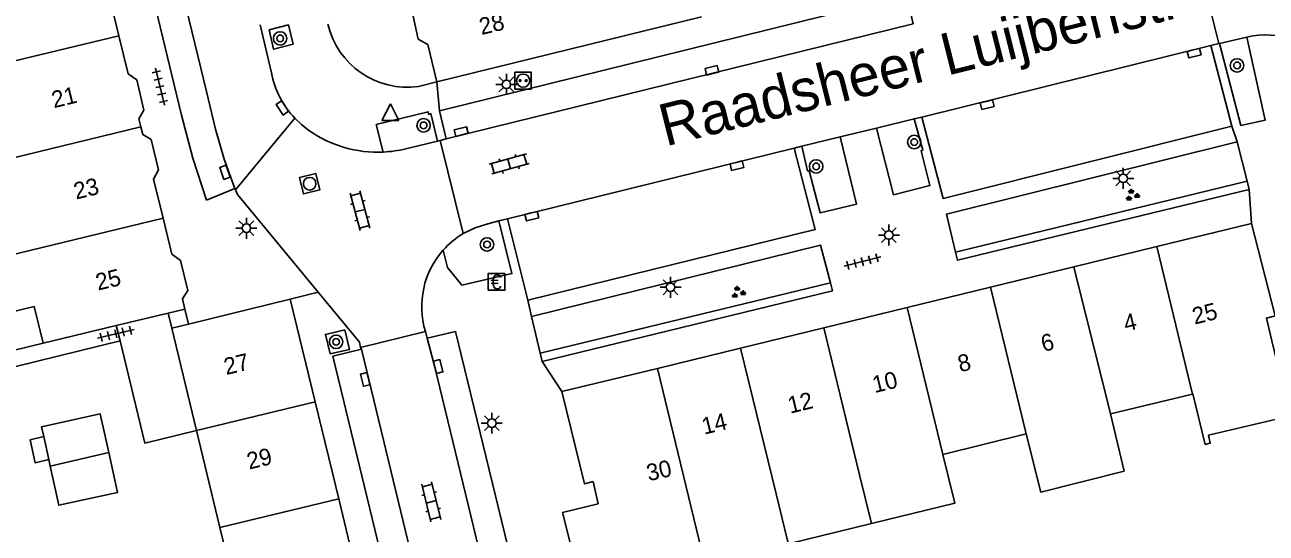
# Model space of a CAD drawing. Extents: x 132998 to 136004, y 396998 to 398512.
# Drawn here: x 133834.3 to 133908.2, y 397310.1 to 397340.3 of the extents above; entities that cross this region are included whole.
import ezdxf

# ---------------------------------------------------------------- set-up
doc = ezdxf.new("R2010")
doc.units = 0
for name, color, linetype in [('gg-afsc-erfafscheiding', 7, 'Continuous'), ('gg-afsc-muur', 7, 'Continuous'), ('gg-anno-huisnummerreeks BGT', 7, 'Continuous'), ('gg-anno-openbare ruimte label', 7, 'Continuous'), ('gg-bbg-gedigitaliseerde bebouwing', 7, 'Continuous'), ('gg-bbg-gedigitaliseerde bijgebouw', 7, 'Continuous'), ('gg-bbg-hoofdgebouw', 7, 'Continuous'), ('gg-bbg-luifel en loopbrug', 7, 'Continuous'), ('gg-bbg-tussenscheiding', 7, 'Continuous'), ('gg-knt-verharding', 7, 'Continuous'), ('gg-knt-verharding nz', 7, 'Continuous'), ('gt-grn-groengrens', 7, 'Continuous'), ('gt-grn-weggrens', 7, 'Continuous'), ('gt-symb-betaalautomaat', 7, 'Continuous'), ('gt-symb-boom', 7, 'Continuous'), ('gt-symb-groenvak', 7, 'Continuous'), ('gt-symb-klinker verharding', 7, 'Continuous'), ('gt-symb-kolk', 7, 'Continuous'), ('gt-symb-laadpunt elektrisch vervoer', 7, 'Continuous'), ('gt-symb-lichtmast', 7, 'Continuous'), ('gt-symb-rioolschacht', 7, 'Continuous'), ('gt-symb-tegel verharding', 7, 'Continuous'), ('gt-symb-waterafsluiter', 7, 'Continuous')]:
    doc.layers.add(name, color=color, linetype=linetype)

# ---------------------------------------------------------------- blocks, each defined once
blk = doc.blocks.new('gt0-LMAST')
at = {"layer": 'gt-symb-lichtmast'}
for p, q in [((-0.182, 0.173), (-0.447, 0.438)), ((-0.005, 0.246), (-0.005, 0.621)), ((0.172, 0.173), (0.437, 0.438)), ((-0.255, -0.004), (-0.63, -0.004)), ((-0.182, -0.181), (-0.447, -0.446)), ((-0.005, -0.254), (-0.005, -0.629)), ((0.437, -0.446), (0.172, -0.181)), ((0.245, -0.004), (0.62, -0.004))]:
    blk.add_line(p, q, dxfattribs=at)
blk.add_circle((-0.005, -0.004), 0.25, dxfattribs=at)
blk = doc.blocks.new('gt0-KOLK')
at = {"layer": 'gt-symb-kolk'}
blk.add_lwpolyline([(0, 0), (0.375, 0), (0.375, 0.4), (-0.375, 0.4), (-0.375, 0), (0, 0)], dxfattribs=at)
blk = doc.blocks.new('gt0-GRVAK')
at = {"layer": 'gt-symb-groenvak'}
for p, q in [((-0.11, 0.189), (-0.228, 0.24)), ((-0.182, 0.153), (0.088, 0.153)), ((-0.091, 0.211), (-0.156, 0.322)), ((-0.047, 0.214), (-0.047, 0.393)), ((-0.004, 0.211), (0.061, 0.322)), ((0.015, 0.189), (0.133, 0.24)), ((0.262, -0.052), (0.197, 0.059)), ((0.305, -0.049), (0.305, 0.13)), ((0.349, -0.052), (0.414, 0.059)), ((-0.245, -0.228), (-0.363, -0.177)), ((-0.318, -0.264), (-0.047, -0.264)), ((-0.226, -0.206), (-0.291, -0.095)), ((-0.183, -0.203), (-0.183, -0.024)), ((-0.139, -0.206), (-0.074, -0.095)), ((-0.12, -0.228), (-0.002, -0.177)), ((0.243, -0.074), (0.125, -0.023)), ((0.17, -0.11), (0.441, -0.11)), ((0.368, -0.074), (0.486, -0.023))]:
    blk.add_line(p, q, dxfattribs=at)
blk = doc.blocks.new('gt0-BOOM')
at = {"layer": 'gt-symb-boom'}
for radius in [0.4, 0.2]:
    blk.add_circle((0, 0), radius, dxfattribs=at)
blk = doc.blocks.new('gt0-LEV')
at = {"layer": 'gt-symb-laadpunt elektrisch vervoer'}
blk.add_lwpolyline([(-0.486, 0.501), (0.486, 0.501), (0.486, -0.499), (-0.486, -0.499)], close=True, dxfattribs=at)
for centre, radius in [((0, 0), 0.393), ((-0.186, 0), 0.0566), ((0.186, 0), 0.0566)]:
    blk.add_circle(centre, radius, dxfattribs=at)
blk = doc.blocks.new('gt0-BA')
at = {"layer": 'gt-symb-betaalautomaat'}
blk.add_lwpolyline([(-0.498, -0.507), (0.502, -0.507), (0.502, 0.493), (-0.498, 0.493)], close=True, dxfattribs=at)
blk.add_text('€', height=0.9, dxfattribs=at).set_placement((-0.357, -0.457))
blk = doc.blocks.new('gt0-KL1')
at = {"layer": 'gt-symb-klinker verharding'}
for p, q in [((-1.15, 0.3), (1.15, 0.3)), ((-1, -0.3), (-1, 0.3)), ((-0.5, 0.3), (-0.5, 0.45)), ((0, -0.3), (0, 0.3)), ((0.5, 0.3), (0.5, 0.45)), ((1, -0.3), (1, 0.3)), ((-1.15, -0.3), (1.15, -0.3)), ((-0.5, -0.45), (-0.5, -0.3)), ((0.5, -0.45), (0.5, -0.3))]:
    blk.add_line(p, q, dxfattribs=at)
blk = doc.blocks.new('gt0-WAFSL')
at = {"layer": 'gt-symb-waterafsluiter'}
for p, q in [((-0.5, -0.333), (0, 0.667)), ((0, 0.667), (0.5, -0.333)), ((0.5, -0.333), (-0.5, -0.333))]:
    blk.add_line(p, q, dxfattribs=at)
blk = doc.blocks.new('gt0-RS')
at = {"layer": 'gt-symb-rioolschacht'}
blk.add_lwpolyline([(-0.5, -0.5), (0.5, -0.5), (0.5, 0.5), (-0.5, 0.5)], close=True, dxfattribs=at)
blk.add_circle((0, 0), 0.375, dxfattribs=at)
blk = doc.blocks.new('gt0-TEG1')
at = {"layer": 'gt-symb-tegel verharding'}
for p, q in [((-1.125, 0), (1.125, 0)), ((-0.9, -0.25), (-0.9, 0.25)), ((-0.45, -0.25), (-0.45, 0.25)), ((0, -0.25), (0, 0.25)), ((0.45, -0.25), (0.45, 0.25)), ((0.9, -0.25), (0.9, 0.25))]:
    blk.add_line(p, q, dxfattribs=at)

msp = doc.modelspace()

# ---------------------------------------------------------------- linework, layer by layer
at = {"layer": 'gg-afsc-erfafscheiding'}
for p, q in [((133843.83, 397323.41), (133844.048, 397322.512)), ((133839.967, 397321.509), (133818.854, 397316.32)), ((133835.381, 397321.376), (133829.499, 397319.96))]:
    msp.add_line(p, q, dxfattribs=at)
at = {"layer": 'gg-afsc-muur'}
msp.add_line((133857.73, 397336.66), (133858.83, 397336.93), dxfattribs=at)
msp.add_arc((133857.079, 397341.484), 4.868, 193.22892, 277.6909, dxfattribs=at)
at = {"layer": 'gg-bbg-gedigitaliseerde bebouwing'}
for p, q in [((133842.825, 397323.168), (133839.745, 397322.427)), ((133843.83, 397323.41), (133842.825, 397323.168)), ((133839.745, 397322.427), (133835.381, 397321.376)), ((133844.517, 397316.173), (133843.043, 397322.265)), ((133845.914, 397310.398), (133844.517, 397316.173)), ((133893.897, 397315.976), (133888.945, 397314.758)), ((133847.218, 397305.01), (133845.914, 397310.398))]:
    msp.add_line(p, q, dxfattribs=at)
for points in [[(133835.381, 397321.376), (133834.855, 397323.554), (133828.974, 397322.132)], [(133899.728, 397313.755), (133894.77, 397312.507), (133893.897, 397315.976)], [(133884.699, 397310.638), (133889.651, 397311.846), (133888.945, 397314.758)], [(133879.701, 397309.625), (133879.749, 397309.43), (133884.699, 397310.638)]]:
    msp.add_lwpolyline(points, dxfattribs=at)
at = {"layer": 'gg-bbg-gedigitaliseerde bijgebouw'}
for p, q in [((133835.421, 397315.814), (133835.721, 397314.454)), ((133835.721, 397314.454), (133835.807, 397314.063))]:
    msp.add_line(p, q, dxfattribs=at)
for points in [[(133839.295, 397314.873), (133838.789, 397317.17), (133835.292, 397316.4), (133835.421, 397315.814)], [(133835.807, 397314.063), (133836.322, 397311.726), (133839.819, 397312.496), (133839.295, 397314.873)]]:
    msp.add_lwpolyline(points, dxfattribs=at)
at = {"layer": 'gg-bbg-hoofdgebouw'}
for p, q in [((133874.58, 397340.81), (133858.83, 397336.93)), ((133858.83, 397336.93), (133858.294, 397339.171)), ((133901.676, 397327.133), (133907.325, 397328.511)), ((133896.732, 397325.926), (133901.676, 397327.133)), ((133891.777, 397324.717), (133896.732, 397325.926)), ((133886.823, 397323.508), (133891.777, 397324.717)), ((133850.102, 397323.999), (133844.048, 397322.512)), ((133851.584, 397317.887), (133850.102, 397323.999)), ((133881.859, 397322.297), (133886.823, 397323.508)), ((133844.048, 397322.512), (133843.043, 397322.265)), ((133876.894, 397321.086), (133881.859, 397322.297)), ((133871.949, 397319.879), (133876.894, 397321.086)), ((133866.273, 397318.494), (133871.949, 397319.879)), ((133852.985, 397312.113), (133851.584, 397317.887)), ((133903.798, 397318.351), (133898.927, 397317.167)), ((133898.927, 397317.167), (133899.728, 397313.755)), ((133854.291, 397306.725), (133852.985, 397312.113))]:
    msp.add_line(p, q, dxfattribs=at)
for points in [[(133838.642, 397344.894), (133838.724, 397344.557), (133839.233, 397344.214), (133839.66, 397342.428), (133839.361, 397341.917), (133839.9, 397339.685)], [(133858.294, 397339.171), (133857.713, 397339.479), (133857.311, 397341.309), (133857.662, 397341.813)], [(133839.9, 397339.685), (133840.448, 397337.417), (133840.956, 397337.051), (133841.382, 397335.25), (133841.094, 397334.74), (133841.21, 397334.257)], [(133841.21, 397334.257), (133841.318, 397333.811), (133841.814, 397333.496), (133842.259, 397331.692), (133841.962, 397331.145), (133842.526, 397328.812)], [(133842.526, 397328.812), (133843.04, 397326.682), (133843.565, 397326.301), (133843.995, 397324.515), (133843.682, 397324.022), (133843.83, 397323.41)], [(133907.325, 397328.511), (133908.724, 397323.007), (133908.201, 397322.874), (133908.53, 397321.51)], [(133908.53, 397321.51), (133908.985, 397319.624), (133908.843, 397319.569), (133909.482, 397317.014), (133904.757, 397315.893), (133904.864, 397315.419), (133904.562, 397315.351), (133903.831, 397318.359), (133903.798, 397318.351)], [(133868.125, 397313.137), (133867.61, 397313.011), (133866.273, 397318.494)], [(133867.468, 397306.626), (133866.309, 397311.295), (133868.425, 397311.82), (133868.125, 397313.137)]]:
    msp.add_lwpolyline(points, dxfattribs=at)
at = {"layer": 'gg-bbg-luifel en loopbrug'}
for p, q in [((133842.825, 397323.168), (133843.043, 397322.265)), ((133839.967, 397321.509), (133839.745, 397322.427))]:
    msp.add_line(p, q, dxfattribs=at)
for points in [[(133844.517, 397316.173), (133841.439, 397315.426), (133839.967, 397321.509)], [(133835.421, 397315.814), (133834.609, 397315.616), (133834.909, 397314.256), (133835.721, 397314.454)]]:
    msp.add_lwpolyline(points, dxfattribs=at)
at = {"layer": 'gg-bbg-tussenscheiding'}
for p, q in [((133824.211, 397335.897), (133839.9, 397339.685)), ((133832.703, 397332.203), (133841.21, 397334.257)), ((133826.436, 397324.927), (133842.526, 397328.812)), ((133901.676, 397327.133), (133903.798, 397318.351)), ((133896.732, 397325.926), (133898.927, 397317.167)), ((133891.777, 397324.717), (133893.897, 397315.976)), ((133886.823, 397323.508), (133888.945, 397314.758)), ((133881.859, 397322.297), (133883.992, 397313.539)), ((133876.894, 397321.086), (133879.016, 397312.414)), ((133871.949, 397319.879), (133874.73, 397308.406)), ((133844.517, 397316.173), (133851.584, 397317.887)), ((133835.807, 397314.063), (133839.295, 397314.873)), ((133883.992, 397313.539), (133884.699, 397310.638)), ((133845.914, 397310.398), (133852.985, 397312.113)), ((133879.016, 397312.414), (133879.701, 397309.625))]:
    msp.add_line(p, q, dxfattribs=at)
at = {"layer": 'gg-knt-verharding'}
for p, q in [((133905.377, 397339.219), (133904.047, 397344.563)), ((133848.972, 397337.469), (133848.298, 397340.335)), ((133905.421, 397339.229), (133907.041, 397339.605)), ((133904.893, 397339.102), (133905.377, 397339.219)), ((133906.147, 397334.293), (133904.893, 397339.102)), ((133905.377, 397339.219), (133905.421, 397339.229)), ((133858.991, 397335.209), (133859.375, 397333.542)), ((133887.239, 397334.73), (133887.696, 397334.841)), ((133850.378, 397334.767), (133846.829, 397330.514)), ((133882.831, 397333.659), (133885.003, 397334.187)), ((133885.003, 397334.187), (133887.239, 397334.73)), ((133858.858, 397333.41), (133856.977, 397332.948)), ((133859.021, 397333.45), (133858.858, 397333.41)), ((133859.021, 397333.45), (133859.375, 397333.542)), ((133860.389, 397327.903), (133859.021, 397333.45)), ((133880.55, 397333.105), (133882.831, 397333.659)), ((133906.459, 397333.362), (133907.051, 397331.014)), ((133880.091, 397332.993), (133880.55, 397333.105)), ((133846.794, 397330.584), (133845.121, 397329.89)), ((133846.829, 397330.514), (133846.794, 397330.584)), ((133907.051, 397331.014), (133907.173, 397330.529)), ((133863.025, 397328.789), (133862.505, 397328.656)), ((133863.025, 397328.789), (133864.23, 397323.947)), ((133864.976, 397320.778), (133864.455, 397322.974)), ((133854.28, 397321.111), (133858.145, 397322.082)), ((133858.145, 397322.082), (133858.253, 397321.683)), ((133854.28, 397321.111), (133854.331, 397321.014)), ((133865.091, 397320.291), (133864.976, 397320.778))]:
    msp.add_line(p, q, dxfattribs=at)
for points in [[(133842.454, 397347.385), (133840.705, 397347.051), (133843.622, 397334.961), (133844.296, 397332.393), (133845.121, 397329.89)], [(133887.182, 397340.388), (133886.781, 397342.092), (133858.991, 397335.209)], [(133848.838, 397340.041), (133849.987, 397340.331), (133850.278, 397339.185), (133849.108, 397338.882), (133848.838, 397340.041)], [(133907.041, 397339.605), (133908.138, 397334.661), (133906.684, 397334.339), (133905.421, 397339.229)], [(133858.858, 397333.41), (133858.459, 397335.044), (133858.333, 397335.003), (133858.302, 397335.16), (133855.212, 397334.396), (133855.634, 397332.757)], [(133887.696, 397334.841), (133888.955, 397329.999), (133906.147, 397334.293)], [(133851.209, 397334.047), (133850.777, 397334.388), (133850.378, 397334.767)], [(133885.003, 397334.187), (133886.013, 397330.21), (133888.169, 397330.756), (133887.646, 397332.839), (133887.747, 397332.862), (133887.239, 397334.73)], [(133882.831, 397333.659), (133883.813, 397329.664), (133881.642, 397329.136), (133880.987, 397331.648), (133880.896, 397331.636), (133880.55, 397333.105)], [(133889.698, 397326.801), (133889.154, 397329.057), (133906.459, 397333.362)], [(133864.23, 397323.947), (133881.349, 397328.137), (133880.091, 397332.993)], [(133846.829, 397330.514), (133846.967, 397330.238), (133851.764, 397324.423)], [(133907.173, 397330.529), (133889.815, 397326.315), (133889.698, 397326.801)], [(133862.505, 397328.656), (133863.288, 397325.521), (133860.319, 397324.838), (133859.45, 397325.876), (133859.198, 397326.916)], [(133862.505, 397328.656), (133861.849, 397328.489), (133861.096, 397328.253), (133860.389, 397327.903)], [(133864.455, 397322.974), (133881.67, 397327.215), (133882.251, 397324.979)], [(133882.251, 397324.979), (133882.377, 397324.495), (133865.091, 397320.291)], [(133851.764, 397324.423), (133854.222, 397321.445), (133854.28, 397321.111)], [(133852.465, 397320.741), (133852.188, 397321.901), (133853.341, 397322.165), (133853.629, 397320.992), (133852.465, 397320.741)], [(133858.253, 397321.683), (133859.937, 397322.081), (133865.607, 397298.752), (133863.925, 397298.396)], [(133854.331, 397321.014), (133852.641, 397320.607), (133857.026, 397302.504), (133858.738, 397302.901)]]:
    msp.add_lwpolyline(points, dxfattribs=at)
for centre, radius, start, end in [((133908.192, 397334.451), 5.281, 41.59606, 102.58878), ((133854.282, 397338.515), 5.412, 191.1454, 223.83551), ((133855.305, 397339.863), 7.114, 234.8439, 272.65061), ((133855.312, 397339.837), 7.087, 272.60277, 283.58575), ((133862.976, 397323.569), 5.048, 120.83594, 138.46219), ((133862.982, 397323.56), 5.058, 138.43112, 196.99111)]:
    msp.add_arc(centre, radius, start, end, dxfattribs=at)
at = {"layer": 'gg-knt-verharding nz'}
for p, q in [((133842.454, 397347.385), (133845.11, 397336.362)), ((133859.375, 397333.542), (133887.182, 397340.388)), ((133904.893, 397339.102), (133887.696, 397334.841)), ((133880.091, 397332.993), (133863.025, 397328.789)), ((133858.738, 397302.901), (133854.331, 397321.014))]:
    msp.add_line(p, q, dxfattribs=at)
for points in [[(133845.11, 397336.362), (133845.643, 397334.111), (133846.156, 397332.327), (133846.794, 397330.584)], [(133863.925, 397298.396), (133858.708, 397319.942), (133858.253, 397321.683)]]:
    msp.add_lwpolyline(points, dxfattribs=at)
at = {"layer": 'gt-grn-groengrens'}
for p, q in [((133889.698, 397326.801), (133907.051, 397331.014)), ((133864.976, 397320.778), (133882.251, 397324.979))]:
    msp.add_line(p, q, dxfattribs=at)
at = {"layer": 'gt-grn-weggrens'}
for p, q in [((133858.991, 397335.209), (133858.83, 397336.93)), ((133906.459, 397333.362), (133906.147, 397334.293)), ((133907.325, 397328.511), (133907.173, 397330.529)), ((133851.764, 397324.423), (133850.102, 397323.999)), ((133864.455, 397322.974), (133864.23, 397323.947)), ((133866.273, 397318.494), (133865.091, 397320.291))]:
    msp.add_line(p, q, dxfattribs=at)

# ---------------------------------------------------------------- block references
at = {"layer": 'gt-symb-betaalautomaat'}
msp.add_blockref('gt0-BA', (133862.376, 397325.031), dxfattribs=at)
at = {"layer": 'gt-symb-boom'}
for p in [(133849.495, 397339.524), (133906.456, 397337.917), (133858.035, 397334.346), (133887.243, 397333.353), (133881.403, 397331.903), (133861.811, 397327.255), (133852.827, 397321.457)]:
    msp.add_blockref('gt0-BOOM', p, dxfattribs=at)
at = {"layer": 'gt-symb-groenvak'}
for p in [(133900.205, 397330.181), (133876.747, 397324.394)]:
    msp.add_blockref('gt0-GRVAK', p, dxfattribs=at)
at = {"layer": 'gt-symb-klinker verharding'}
for p, rotation in [((133863.128, 397332.053), 15.55172489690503), ((133854.243, 397329.269), -75.04643524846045), ((133858.489, 397311.931), -76.35276166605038)]:
    msp.add_blockref('gt0-KL1', p, dxfattribs=dict(at, rotation=rotation))
at = {"layer": 'gt-symb-kolk'}
for p, rotation in [((133903.853, 397338.838), -165.75525752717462), ((133875.246, 397337.43), 13.716469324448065), ((133849.795, 397335.497), 123.78542796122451), ((133891.532, 397335.773), -166.0471766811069), ((133860.318, 397333.782), 14.300277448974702), ((133846.4, 397331.614), 109.75789996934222), ((133876.641, 397332.144), -166.17220496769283), ((133864.432, 397329.132), -166.11658196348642), ((133858.708, 397319.942), -76.46414363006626), ((133854.752, 397319.268), 103.71646932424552)]:
    msp.add_blockref('gt0-KOLK', p, dxfattribs=dict(at, rotation=rotation))
at = {"layer": 'gt-symb-laadpunt elektrisch vervoer'}
msp.add_blockref('gt0-LEV', (133863.96, 397337.009), dxfattribs=at)
at = {"layer": 'gt-symb-lichtmast'}
for p in [(133862.969, 397336.789), (133899.683, 397331.193), (133847.493, 397328.229), (133885.735, 397327.816), (133872.738, 397324.709), (133862.101, 397316.619)]:
    msp.add_blockref('gt0-LMAST', p, dxfattribs=at)
at = {"layer": 'gt-symb-rioolschacht', "rotation": -76.46414363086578}
msp.add_blockref('gt0-RS', (133851.255, 397330.869), dxfattribs=at)
at = {"layer": 'gt-symb-tegel verharding'}
for p, rotation in [((133842.339, 397336.651), 103.59156043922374), ((133884.153, 397326.232), 14.35578499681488), ((133839.718, 397321.934), -166.46414363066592)]:
    msp.add_blockref('gt0-TEG1', p, dxfattribs=dict(at, rotation=rotation))
at = {"layer": 'gt-symb-waterafsluiter'}
msp.add_blockref('gt0-WAFSL', (133856.059, 397334.962), dxfattribs=at)

# ---------------------------------------------------------------- texts
at = {"layer": 'gg-anno-huisnummerreeks BGT'}
for s, rotation, p in [('28', 13.5, (133861.477, 397339.721)), ('21', 13.6, (133836.029, 397335.364)), ('23', 13.6, (133837.342, 397329.926)), ('25', 13.6, (133838.652, 397324.503)), ('25', 14.2, (133903.929, 397322.478)), ('4', 13.7, (133899.838, 397322.052)), ('6', 13.7, (133894.923, 397320.852)), ('27', 13.6, (133846.284, 397319.476)), ('8', 13.7, (133889.969, 397319.643)), ('10', 13.7, (133884.883, 397318.403)), ('12', 13.7, (133879.849, 397317.175)), ('14', 13.7, (133874.731, 397315.926)), ('29', 13.6, (133847.649, 397313.848)), ('30', 12.8, (133871.427, 397313.151))]:
    msp.add_text(s, height=1, rotation=rotation, dxfattribs=at).set_placement(p)
at = {"layer": 'gg-anno-openbare ruimte label'}
msp.add_text('Raadsheer Luijbenstraat', height=2.5, rotation=14.1, dxfattribs=at).set_placement((133872.431, 397333.086))

doc.saveas('drawing.dxf')
